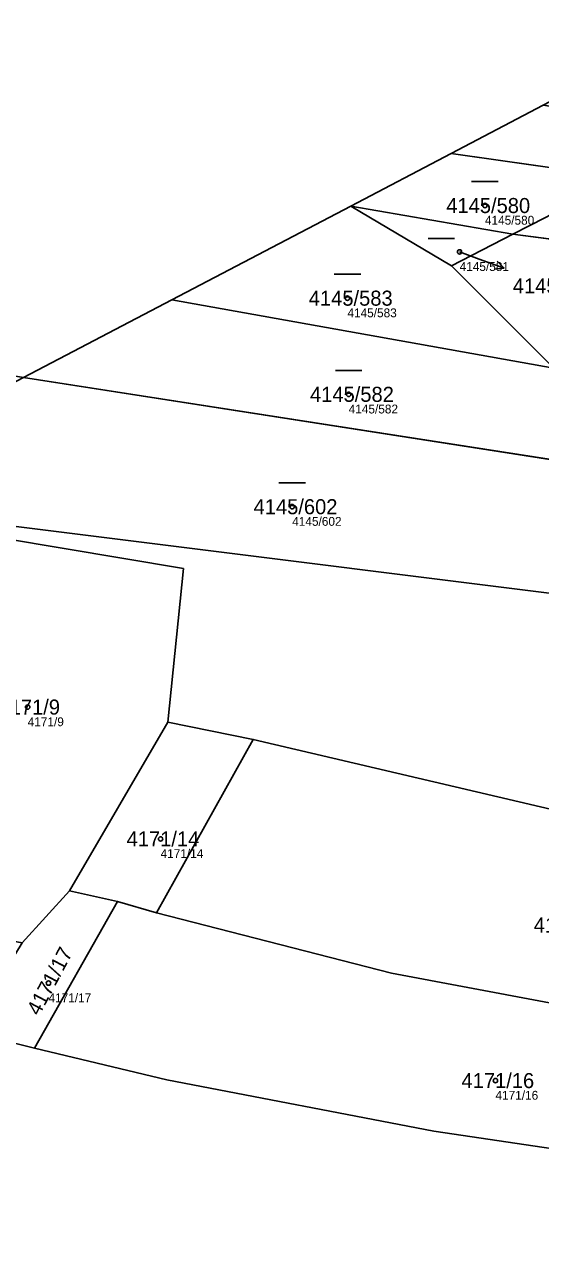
# Model space of a CAD drawing. Extents: x -739214 to -733252, y -1147612 to -1142842.
# Drawn here: x -735962.3 to -735904, y -1146877.2 to -1146738.8 of the extents above; entities that cross this region are included whole.
import ezdxf

# ---------------------------------------------------------------- set-up
doc = ezdxf.new("R2010")
doc.units = 0
for name, color, linetype in [('Definiční body', 7, 'Continuous'), ('Hranice parcel', 7, 'Continuous'), ('Parcelní čísla', 7, 'Continuous'), ('Polygon parcely', 7, 'Continuous'), ('Pop  PČ popisy', 7, 'Continuous'), ('Značky kultur', 7, 'Continuous')]:
    doc.layers.add(name, color=color, linetype=linetype)

msp = doc.modelspace()

# ---------------------------------------------------------------- linework, layer by layer
at = {"layer": 'Definiční body'}
for centre in [(-735910.24, -1146759.22), (-735913.1, -1146764.46), (-735925.78, -1146769.69), (-735925.64, -1146780.56), (-735932.02, -1146793.26), (-735961.92, -1146815.91), (-735946.9, -1146830.81), (-735959.57, -1146847.11), (-735909.05, -1146858.13)]:
    msp.add_circle(centre, 0.25, dxfattribs=at)
at = {"layer": 'Hranice parcel'}
for p, q in [((-735914.07, -1146753.35), (-735903.64, -1146747.89)), ((-735925.38, -1146759.28), (-735914.07, -1146753.35)), ((-735914.07, -1146753.35), (-735894.9, -1146756.04)), ((-735945.61, -1146769.88), (-735925.38, -1146759.28)), ((-735925.38, -1146759.28), (-735914.03, -1146766.04)), ((-735925.38, -1146759.28), (-735907.08, -1146762.46)), ((-735914.03, -1146766.04), (-735907.08, -1146762.46)), ((-735907.08, -1146762.46), (-735873.04, -1146766.85)), ((-735902.46, -1146777.59), (-735914.03, -1146766.04)), ((-735962.39, -1146778.66), (-735945.61, -1146769.88)), ((-735902.46, -1146777.59), (-735945.61, -1146769.88)), ((-735962.39, -1146778.66), (-735893.71, -1146789.34)), ((-735957.21, -1146836.69), (-735946.09, -1146817.61)), ((-735946.09, -1146817.61), (-735936.43, -1146819.57)), ((-735936.43, -1146819.57), (-735947.35, -1146839.15)), ((-735962.54, -1146842.55), (-735957.21, -1146836.69)), ((-735957.21, -1146836.69), (-735951.75, -1146837.88)), ((-735951.75, -1146837.88), (-735961.14, -1146854.45)), ((-735951.75, -1146837.88), (-735947.35, -1146839.15)), ((-735964.16, -1146853.7), (-735961.14, -1146854.45))]:
    msp.add_line(p, q, dxfattribs=at)
for points in [[(-735907.08, -1146762.46), (-735903.41, -1146760.57), (-735894.9, -1146756.04)], [(-735971.53, -1146795.7), (-735969.6, -1146794.7), (-735881.27, -1146805.74), (-735890.49, -1146793.67), (-735893.71, -1146789.34)], [(-735946.09, -1146817.61), (-735944.31, -1146800.25), (-735971.53, -1146795.7)], [(-735936.43, -1146819.57), (-735897.37, -1146828.72), (-735868.95, -1146833.94)], [(-735947.35, -1146839.15), (-735920.78, -1146845.98), (-735894.92, -1146850.85), (-735849.11, -1146856.3)], [(-735961.14, -1146854.45), (-735946.18, -1146858.04), (-735916.03, -1146863.84), (-735890.05, -1146867.67), (-735866.74, -1146870.34), (-735842.15, -1146872.08)]]:
    msp.add_lwpolyline(points, dxfattribs=at)
at = {"layer": 'Polygon parcely'}
for points in [[(-735914.07, -1146753.35), (-735903.64, -1146747.89), (-735889.03, -1146740.23), (-735892.16, -1146736.62), (-735898.88, -1146728.02), (-735901.57, -1146727.02), (-735909.76, -1146719.85), (-735922.65, -1146704.42), (-735933.84, -1146703.13), (-735941.86, -1146713.69), (-735938.75, -1146718.95), (-735935.75, -1146732.14), (-735985.68, -1146723.28), (-736007.65, -1146721.94), (-736031.93, -1146726.58), (-736043.74, -1146728.83), (-736064.23, -1146728.39), (-736076.7, -1146728.12), (-736081.12, -1146733.26), (-736090.37, -1146744), (-736100.78, -1146756.09), (-735962.39, -1146778.66), (-735945.61, -1146769.88), (-735925.38, -1146759.28)], [(-735894.9, -1146756.04), (-735884.9, -1146750.71), (-735903.64, -1146747.89), (-735914.07, -1146753.35)], [(-735894.9, -1146756.04), (-735914.07, -1146753.35), (-735925.38, -1146759.28), (-735907.08, -1146762.46), (-735903.41, -1146760.57)], [(-735873.04, -1146766.85), (-735878.41, -1146760.85), (-735880, -1146758.36), (-735894.9, -1146756.04), (-735903.41, -1146760.57), (-735907.08, -1146762.46)], [(-735945.61, -1146769.88), (-735902.46, -1146777.59), (-735914.03, -1146766.04), (-735925.38, -1146759.28)], [(-735907.08, -1146762.46), (-735925.38, -1146759.28), (-735914.03, -1146766.04)], [(-735884.4, -1146778.76), (-735857.77, -1146783.88), (-735873.04, -1146766.85), (-735907.08, -1146762.46), (-735914.03, -1146766.04), (-735902.46, -1146777.59)], [(-735902.46, -1146777.59), (-735945.61, -1146769.88), (-735962.39, -1146778.66), (-735893.71, -1146789.34)], [(-735971.53, -1146795.7), (-735969.6, -1146794.7), (-735881.27, -1146805.74), (-735890.49, -1146793.67), (-735893.71, -1146789.34), (-735962.39, -1146778.66), (-735989.23, -1146792.72)], [(-735827.07, -1146839.14), (-735836.87, -1146812.26), (-735832.86, -1146812.79), (-735843.73, -1146799.54), (-735845.36, -1146797.72), (-735864.46, -1146794.41), (-735893.71, -1146789.34), (-735890.49, -1146793.67), (-735881.27, -1146805.74), (-735969.6, -1146794.7), (-735971.53, -1146795.7), (-735944.31, -1146800.25), (-735946.09, -1146817.61), (-735936.43, -1146819.57), (-735897.37, -1146828.72), (-735868.95, -1146833.94)], [(-735944.31, -1146800.25), (-735971.53, -1146795.7), (-735977.29, -1146798.67), (-735974.99, -1146840.29), (-735962.54, -1146842.55), (-735957.21, -1146836.69), (-735946.09, -1146817.61)], [(-735957.21, -1146836.69), (-735951.75, -1146837.88), (-735947.35, -1146839.15), (-735936.43, -1146819.57), (-735946.09, -1146817.61)], [(-735849.11, -1146856.3), (-735868.95, -1146833.94), (-735897.37, -1146828.72), (-735936.43, -1146819.57), (-735947.35, -1146839.15), (-735920.78, -1146845.98), (-735894.92, -1146850.85)], [(-735964.16, -1146853.7), (-735961.14, -1146854.45), (-735951.75, -1146837.88), (-735957.21, -1146836.69), (-735962.54, -1146842.55), (-735968.62, -1146852.5)], [(-735842.15, -1146872.08), (-735849.11, -1146856.3), (-735894.92, -1146850.85), (-735920.78, -1146845.98), (-735947.35, -1146839.15), (-735951.75, -1146837.88), (-735961.14, -1146854.45), (-735946.18, -1146858.04), (-735916.03, -1146863.84), (-735890.05, -1146867.67), (-735866.74, -1146870.34)], [(-735908.71, -1146891.99), (-735861.31, -1146898.02), (-735823.17, -1146901.62), (-735827.98, -1146890.05), (-735835.62, -1146885.65), (-735842.15, -1146872.08), (-735866.74, -1146870.34), (-735890.05, -1146867.67), (-735916.03, -1146863.84), (-735946.18, -1146858.04), (-735961.14, -1146854.45), (-735964.16, -1146853.7), (-735969.85, -1146869.86), (-735973.4, -1146869.12), (-735972.67, -1146882.38), (-735961.11, -1146884.45)]]:
    msp.add_lwpolyline(points, close=True, dxfattribs=at)
at = {"layer": 'Pop  PČ popisy'}
for p, q in [((-735913.1, -1146764.46), (-735910.9, -1146765.28)), ((-735910.9, -1146765.28), (-735908.08, -1146766.31)), ((-735908.08, -1146766.31), (-735909.19, -1146766.43)), ((-735908.08, -1146766.31), (-735908.85, -1146765.49))]:
    msp.add_line(p, q, dxfattribs=at)
at = {"layer": 'Značky kultur'}
for p, q in [((-735911.74, -1146756.52), (-735908.74, -1146756.52)), ((-735916.66, -1146762.96), (-735913.66, -1146762.96)), ((-735927.28, -1146766.99), (-735924.28, -1146766.99)), ((-735927.14, -1146777.86), (-735924.14, -1146777.86)), ((-735933.52, -1146790.56), (-735930.52, -1146790.56))]:
    msp.add_line(p, q, dxfattribs=at)

# ---------------------------------------------------------------- texts
at = {"layer": 'Definiční body'}
for s, p in [('4145/580', (-735910.24, -1146761.38)), ('4145/581', (-735913.1, -1146766.62)), ('4145/583', (-735925.78, -1146771.85)), ('4145/582', (-735925.64, -1146782.72)), ('4145/602', (-735932.02, -1146795.42)), ('4171/9', (-735961.92, -1146818.07)), ('4171/14', (-735946.9, -1146832.97)), ('4171/17', (-735959.57, -1146849.27)), ('4171/16', (-735909.05, -1146860.29))]:
    msp.add_text(s, height=1, dxfattribs=at).set_placement(p)
at = {"layer": 'Parcelní čísla'}
for s, p in [('4145/580', (-735914.61, -1146760.07)), ('4145/581', (-735907.09, -1146769.15)), ('4145/583', (-735930.15, -1146770.54)), ('4145/582', (-735930.01, -1146781.41)), ('4145/602', (-735936.39, -1146794.11)), ('4171/9', (-735965.22, -1146816.76)), ('4171/14', (-735950.74, -1146831.66)), ('4171/13', (-735904.72, -1146841.39)), ('4171/16', (-735912.89, -1146858.98))]:
    msp.add_text(s, height=1.7, dxfattribs=at).set_placement(p)
msp.add_text('4171/17', height=1.7, rotation=62, dxfattribs=at).set_placement((-735960.62, -1146850.9))

doc.saveas('drawing.dxf')
